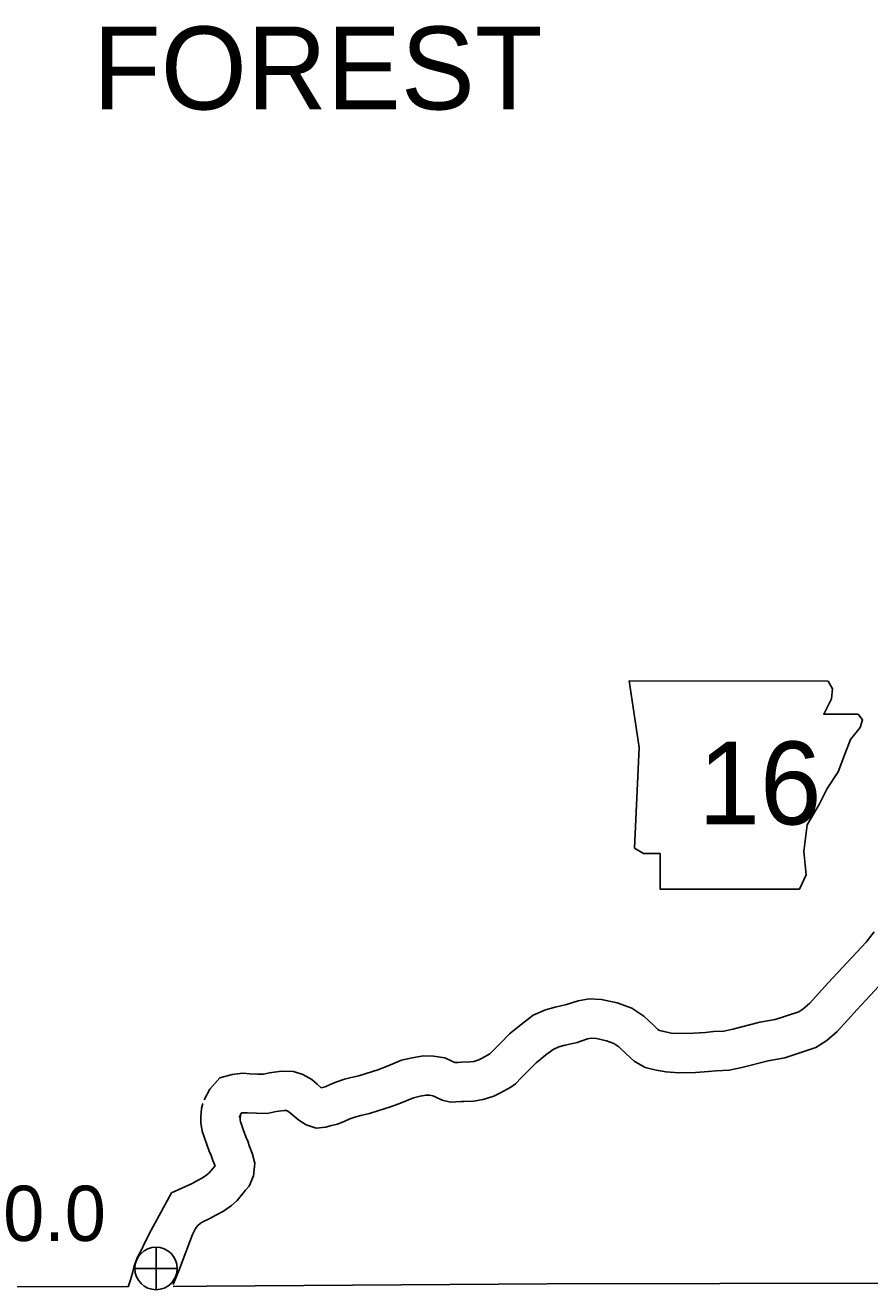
# Model space of a CAD drawing. Extents: x -939622 to -934245, y 1383184 to 1385301.
# Drawn here: x -935098.51 to -935079.14, y 1383951.83 to 1383980.82 of the extents above; entities that cross this region are included whole.
import ezdxf

# ---------------------------------------------------------------- set-up
doc = ezdxf.new("R2010")
doc.units = 0
for name, color, linetype in [('Level 10', 7, 'Continuous'), ('Level 2', 7, 'Continuous'), ('Level 21', 7, 'Continuous'), ('Level 25', 7, 'Continuous'), ('Level 26', 7, 'Continuous'), ('Level 8', 7, 'Continuous')]:
    doc.layers.add(name, color=color, linetype=linetype)

msp = doc.modelspace()

# ---------------------------------------------------------------- linework, layer by layer
at = {"layer": 'Level 10'}
for points in [[(-935079.037, 1383960.041), (-935079.223, 1383959.8), (-935080.095, 1383958.865), (-935080.311, 1383958.621), (-935080.517, 1383958.401), (-935080.674, 1383958.262), (-935080.769, 1383958.201), (-935081.306, 1383958.024), (-935081.66, 1383957.963), (-935082.276, 1383957.806), (-935082.485, 1383957.762), (-935082.724, 1383957.749), (-935082.908, 1383957.733), (-935083.183, 1383957.713), (-935083.507, 1383957.704), (-935083.691, 1383957.718), (-935083.858, 1383957.751), (-935083.962, 1383957.774), (-935083.999, 1383957.795), (-935084.102, 1383957.894), (-935084.324, 1383958.106), (-935084.596, 1383958.291), (-935084.936, 1383958.411), (-935085.288, 1383958.485), (-935085.572, 1383958.502), (-935085.828, 1383958.456), (-935086.093, 1383958.372), (-935086.353, 1383958.311), (-935086.575, 1383958.248), (-935086.862, 1383958.124), (-935087.136, 1383957.914), (-935087.399, 1383957.696), (-935087.598, 1383957.496), (-935087.772, 1383957.327), (-935087.852, 1383957.241), (-935087.975, 1383957.174), (-935088.046, 1383957.134), (-935088.107, 1383957.104), (-935088.216, 1383957.068), (-935088.307, 1383957.054), (-935088.505, 1383957.05), (-935088.58, 1383957.042), (-935088.657, 1383957.038), (-935088.726, 1383957.069), (-935088.885, 1383957.147), (-935089.141, 1383957.188), (-935089.374, 1383957.196), (-935089.632, 1383957.152), (-935089.879, 1383957.092), (-935090.226, 1383956.951), (-935090.425, 1383956.876), (-935090.692, 1383956.793), (-935090.86, 1383956.739), (-935091.03, 1383956.697), (-935091.184, 1383956.658), (-935091.384, 1383956.589), (-935091.532, 1383956.528), (-935091.629, 1383956.486), (-935091.722, 1383956.464), (-935091.815, 1383956.543), (-935091.934, 1383956.652), (-935092.143, 1383956.766), (-935092.356, 1383956.836), (-935092.628, 1383956.845), (-935092.906, 1383956.801), (-935093.043, 1383956.775), (-935093.182, 1383956.776), (-935093.36, 1383956.784), (-935093.521, 1383956.794), (-935093.765, 1383956.767), (-935094.043, 1383956.687), (-935094.276, 1383956.434), (-935094.403, 1383956.189)], [(-935078.537, 1383959.217), (-935079.429, 1383958.259), (-935079.646, 1383958.015), (-935079.889, 1383957.755), (-935080.127, 1383957.544), (-935080.377, 1383957.382), (-935081.087, 1383957.149), (-935081.472, 1383957.082), (-935082.071, 1383956.93), (-935082.366, 1383956.867), (-935082.661, 1383956.851), (-935082.838, 1383956.835), (-935083.139, 1383956.814), (-935083.529, 1383956.803), (-935083.812, 1383956.825), (-935084.04, 1383956.869), (-935084.288, 1383956.924), (-935084.543, 1383957.069), (-935084.724, 1383957.244), (-935084.892, 1383957.403), (-935085.006, 1383957.481), (-935085.18, 1383957.542), (-935085.408, 1383957.59), (-935085.519, 1383957.597), (-935085.612, 1383957.581), (-935085.853, 1383957.504), (-935086.128, 1383957.439), (-935086.273, 1383957.399), (-935086.402, 1383957.342), (-935086.576, 1383957.21), (-935086.792, 1383957.031), (-935086.964, 1383956.857), (-935087.13, 1383956.695), (-935087.261, 1383956.556), (-935087.374, 1383956.477), (-935087.539, 1383956.387), (-935087.625, 1383956.339), (-935087.763, 1383956.27), (-935088.003, 1383956.19), (-935088.23, 1383956.155), (-935088.446, 1383956.151), (-935088.509, 1383956.144), (-935088.757, 1383956.134), (-935088.944, 1383956.181), (-935089.105, 1383956.253), (-935089.161, 1383956.28), (-935089.228, 1383956.291), (-935089.313, 1383956.293), (-935089.45, 1383956.27), (-935089.601, 1383956.233), (-935089.899, 1383956.112), (-935090.133, 1383956.025), (-935090.421, 1383955.935), (-935090.614, 1383955.873), (-935090.811, 1383955.824), (-935090.927, 1383955.795), (-935091.064, 1383955.748), (-935091.182, 1383955.699), (-935091.344, 1383955.629), (-935091.512, 1383955.589), (-935091.612, 1383955.559), (-935091.832, 1383955.539), (-935092.065, 1383955.615), (-935092.233, 1383955.716), (-935092.413, 1383955.871), (-935092.46, 1383955.914), (-935092.501, 1383955.936), (-935092.515, 1383955.941), (-935092.572, 1383955.943), (-935092.751, 1383955.915), (-935092.963, 1383955.873), (-935093.208, 1383955.877), (-935093.407, 1383955.886), (-935093.498, 1383955.891), (-935093.546, 1383955.886), (-935093.603, 1383955.777)], [(-935094.437, 1383956.102), (-935094.468, 1383955.987), (-935094.479, 1383955.785), (-935094.481, 1383955.657), (-935094.449, 1383955.471), (-935094.391, 1383955.288), (-935094.348, 1383955.181), (-935094.287, 1383955.012), (-935094.245, 1383954.91), (-935094.202, 1383954.794), (-935094.159, 1383954.686), (-935094.156, 1383954.674), (-935094.288, 1383954.515), (-935094.346, 1383954.466), (-935094.441, 1383954.394), (-935094.558, 1383954.333), (-935094.678, 1383954.268), (-935095.152, 1383954.053), (-935095.619, 1383953.201), (-935095.77, 1383952.902), (-935095.843, 1383952.747), (-935095.932, 1383952.577), (-935096.011, 1383952.379), (-935096.046, 1383952.213), (-935096.096, 1383952.059), (-935096.137, 1383951.92), (-935096.142, 1383951.9)], [(-935093.569, 1383955.864), (-935093.575, 1383955.841), (-935093.58, 1383955.754), (-935093.58, 1383955.727), (-935093.573, 1383955.684), (-935093.544, 1383955.595), (-935093.507, 1383955.503), (-935093.446, 1383955.334), (-935093.406, 1383955.236), (-935093.363, 1383955.117), (-935093.301, 1383954.965), (-935093.242, 1383954.732), (-935093.276, 1383954.446), (-935093.373, 1383954.204), (-935093.453, 1383954.112), (-935093.645, 1383953.881), (-935093.781, 1383953.764), (-935093.959, 1383953.63), (-935094.137, 1383953.538), (-935094.277, 1383953.462), (-935094.448, 1383953.384), (-935094.493, 1383953.351), (-935094.55, 1383953.303), (-935094.604, 1383953.233), (-935094.634, 1383953.174), (-935094.674, 1383953.1), (-935094.977, 1383952.287), (-935095.115, 1383951.955)]]:
    msp.add_lwpolyline(points, dxfattribs=at)
at = {"layer": 'Level 2'}
for points in [[(-935102.167, 1383951.895), (-935096.137, 1383951.907)], [(-935095.115, 1383951.909), (-935094.351, 1383951.911), (-935086.541, 1383951.964), (-935078.615, 1383951.98), (-935076.038, 1383952.033)]]:
    msp.add_lwpolyline(points, dxfattribs=at)
at = {"layer": 'Level 21'}
msp.add_lwpolyline([(-935084.66, 1383965.789), (-935084.431, 1383964.266), (-935084.533, 1383961.957), (-935084.33, 1383961.83), (-935083.949, 1383961.83), (-935083.949, 1383961.018), (-935080.752, 1383961.018), (-935080.599, 1383961.348), (-935080.65, 1383961.881), (-935080.574, 1383962.49), (-935080.295, 1383962.972), (-935080.117, 1383963.327), (-935079.864, 1383963.708), (-935079.711, 1383964.114), (-935079.584, 1383964.444), (-935079.356, 1383964.723), (-935079.305, 1383964.901), (-935079.407, 1383965.027), (-935080.193, 1383965.027), (-935080.016, 1383965.383), (-935079.99, 1383965.611), (-935080.096, 1383965.786)], close=True, dxfattribs=at)
at = {"layer": 'Level 26'}
for p, q in [((-935095.508, 1383951.832), (-935095.508, 1383952.807)), ((-935095.995, 1383952.32), (-935095.02, 1383952.32))]:
    msp.add_line(p, q, dxfattribs=at)
msp.add_circle((-935095.508, 1383952.32), 0.487, dxfattribs=at)

# ---------------------------------------------------------------- texts
at = {"layer": 'Level 21'}
msp.add_text('16', height=1.9008, dxfattribs=at).set_placement((-935083.072, 1383962.5))
at = {"layer": 'Level 25'}
msp.add_text('0.0', height=1.2672, dxfattribs=at).set_placement((-935099.014, 1383952.95))
at = {"layer": 'Level 8'}
msp.add_text('FOREST', height=1.9008, dxfattribs=at).set_placement((-935096.954, 1383978.893))

doc.saveas('drawing.dxf')
